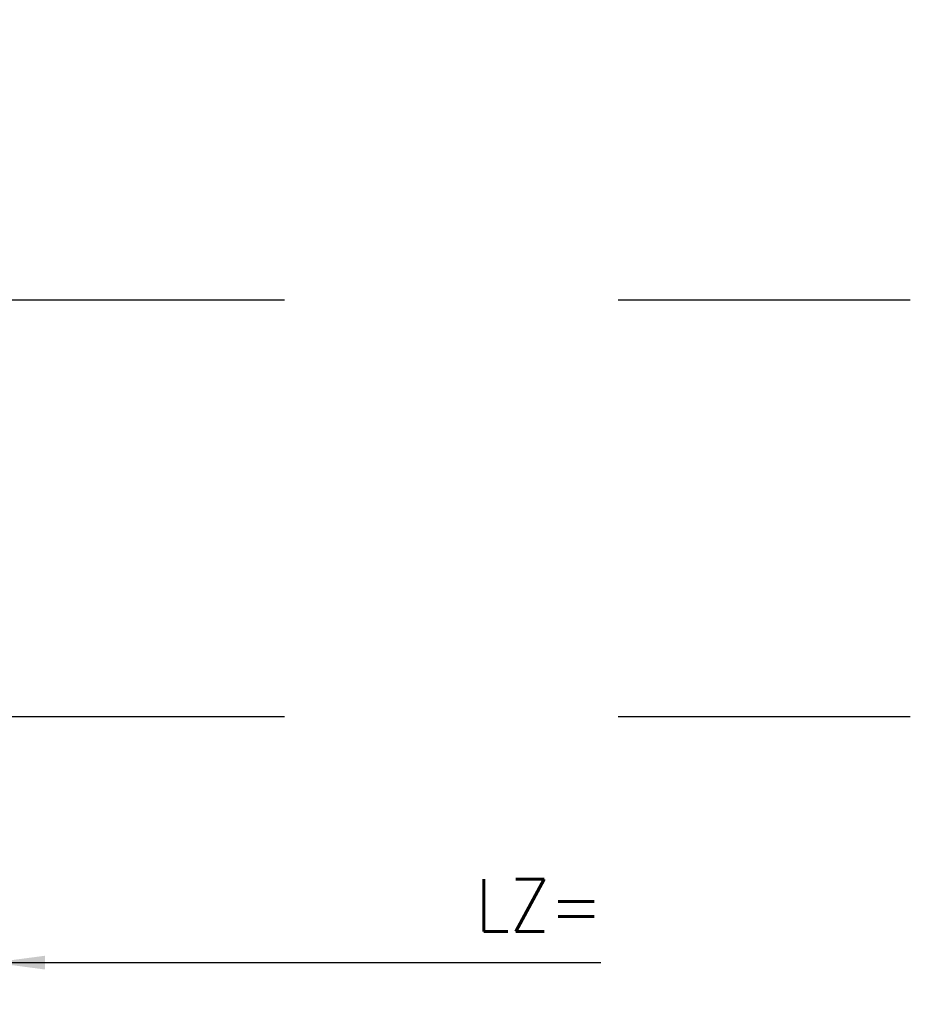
# Model space of a CAD drawing. Header units: millimetres. Extents: x 22865 to 60762, y -18816 to 15611.
# Tile 273 of 517: x 37390 to 37412, y 5333 to 5357. Entities that reach past the tile are written whole.
import ezdxf

# ---------------------------------------------------------------- set-up
doc = ezdxf.new("R2010")
doc.units = ezdxf.units.MM
doc.linetypes.add('DASHED', pattern=[15, 7, -8])
for name, color, linetype in [('1', 7, 'Continuous'), ('A_ACHSEN', 7, 'Continuous'), ('A_COSMETICS', 7, 'Continuous'), ('A_RUNDUNGEN', 7, 'Continuous'), ('plyty warstwowe PIR', 200, 'Continuous'), ('WYMIARY', 6, 'Continuous')]:
    doc.layers.add(name, color=color, linetype=linetype)
doc.styles.add('1-100', font='simplex.shx', dxfattribs={"width": 0.8, "height": 15})
doc.styles.add('CONVERTER_11', font='txt.shx', dxfattribs={"width": 0.9})
doc.styles.add('CONVERTER_14', font='txt.shx', dxfattribs={"width": 0.9})
doc.dimstyles.new('1-100', dxfattribs={"dimscale": 0.5, "dimtxt": 100, "dimasz": 1, "dimexe": 0.18, "dimexo": 0.0625, "dimgap": 5, "dimtad": 1, "dimdec": 1, "dimzin": 0, "dimdsep": 46, "dimtxsty": '1-100', "dimblk1": 'K', "dimblk2": 'K', "dimsah": 1, "dimcen": 0.09, "dimse1": 1, "dimse2": 1, "dimadec": 0, "dimazin": 0, "dimtfac": 1, "dimtdec": 1, "dimtofl": 0, "dimtmove": 0, "dimatfit": 3, "dimldrblk": 'K', "dimfxl": 0, "dimtolj": 1, "dimtzin": 0, "dimarcsym": 0})
doc.dimstyles.new('ME10_DIM_10', dxfattribs={"dimtxt": 62.49999999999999, "dimasz": 62.49999999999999, "dimexe": 50, "dimexo": 0, "dimgap": 37.5, "dimtad": 1, "dimdsep": 46, "dimtxsty": 'CONVERTER_11', "dimsah": 1, "dimcen": 0.09, "dimclrd": 2, "dimclre": 2, "dimclrt": 3, "dimadec": 0, "dimazin": 0, "dimtfac": 1, "dimtdec": 4, "dimtix": 1, "dimtmove": 0, "dimatfit": 3, "dimfxl": 0, "dimtolj": 1, "dimtzin": 0, "dimarcsym": 0})
doc.dimstyles.new('ME10_DIM_11', dxfattribs={"dimtxt": 62.5, "dimasz": 62.5, "dimexe": 50, "dimexo": 0, "dimgap": 37.5, "dimtad": 1, "dimdsep": 46, "dimtxsty": 'CONVERTER_11', "dimsah": 1, "dimcen": 0.09, "dimclrd": 2, "dimclre": 2, "dimclrt": 3, "dimadec": 0, "dimazin": 0, "dimtfac": 1, "dimtdec": 4, "dimtix": 1, "dimtmove": 0, "dimatfit": 3, "dimfxl": 0, "dimtolj": 1, "dimtzin": 0, "dimarcsym": 0})
doc.dimstyles.new('ME10_DIM_12', dxfattribs={"dimtxt": 62.5, "dimasz": 62.5, "dimexe": 50, "dimexo": 0, "dimgap": 37.5, "dimtad": 1, "dimdsep": 46, "dimtxsty": 'CONVERTER_11', "dimsah": 1, "dimcen": 0.09, "dimclrd": 2, "dimclre": 2, "dimclrt": 3, "dimadec": 0, "dimazin": 0, "dimtfac": 1, "dimtdec": 4, "dimtix": 1, "dimtmove": 0, "dimatfit": 3, "dimfxl": 0, "dimtolj": 1, "dimtzin": 0, "dimarcsym": 0})
pattern_1 = [(45, (0, 0), (-0.3535533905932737, 0.3535533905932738), [])]

# ---------------------------------------------------------------- blocks, each defined once
blk = doc.blocks.new('K')
for p, q in [((0, -19.11411989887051), (0, 19.11411989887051)), ((-19.11411989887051, 0), (19.11411989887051, 0))]:
    blk.add_line(p, q)
blk.add_circle((0, 0), 2.016107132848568)
blk = doc.blocks.new('*D795')
at = {"layer": 'WYMIARY', "color": 0, "lineweight": -2}
blk.add_line((37389.71645047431, 5384.614779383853), (37738.71645047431, 5384.614779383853), dxfattribs=at)
at = {"layer": 'WYMIARY', "color": 0, "linetype": 'ByBlock', "lineweight": -2, "xscale": 0.5, "yscale": 0.5, "zscale": 0.5, "rotation": 180}
blk.add_blockref('K', (37389.21645047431, 5384.614779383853), dxfattribs=at)
at = {"layer": 'WYMIARY', "color": 0, "linetype": 'ByBlock', "lineweight": -2, "xscale": 0.5, "yscale": 0.5, "zscale": 0.5}
blk.add_blockref('K', (37739.21645047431, 5384.614779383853), dxfattribs=at)
at = {"layer": 'WYMIARY', "color": 0, "insert": (37535.6051721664, 5394.614779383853), "char_height": 15, "attachment_point": 5, "style": '1-100'}
blk.add_mtext('\\A1;350.0', dxfattribs=at)
blk = doc.blocks.new('SP093-Laufschienenprofil', base_point=(5628.057551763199, 5651.550566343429))
at = {"color": 2, "linetype": 'Continuous'}
for p, q in [((6004.056415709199, 4757.693302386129), (6001.056415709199, 4757.693302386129)), ((6001.056415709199, 4756.193302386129), (6004.056415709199, 4756.193302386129)), ((5994.434308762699, 4753.714339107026), (5988.551361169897, 4742.650123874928)), ((5989.875782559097, 4741.945916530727), (5995.758730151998, 4753.010131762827)), ((6009.354101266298, 4753.010131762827), (6012.712819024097, 4746.693302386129)), ((6014.037240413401, 4747.397509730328), (6010.678522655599, 4753.714339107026)), ((6012.712819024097, 4746.693302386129), (6014.037240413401, 4747.397509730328)), ((5987.556415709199, 4738.659615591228), (5987.556415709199, 4708.693302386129)), ((5989.056415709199, 4708.693302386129), (5989.056415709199, 4738.659615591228)), ((6012.556415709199, 4707.193302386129), (5990.556415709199, 4707.193302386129)), ((5990.556415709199, 4705.693302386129), (6012.556415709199, 4705.693302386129)), ((6012.556415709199, 4705.693302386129), (6012.556415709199, 4707.193302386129))]:
    blk.add_line(p, q, dxfattribs=at)
for centre, radius, start, end in [((6001.056415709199, 4750.193302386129), 7.5, 90, 152.0000000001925), ((6004.056415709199, 4750.193302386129), 7.499999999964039, 28.0000000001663, 90), ((6001.056415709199, 4750.193302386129), 6, 90, 152.0000000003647), ((6004.056415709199, 4750.193302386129), 5.999999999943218, 28.00000000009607, 90), ((5996.056415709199, 4738.659615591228), 8.500000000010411, 151.9999999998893, 180), ((5996.056415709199, 4738.659615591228), 7.000000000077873, 152.0000000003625, 180), ((5990.556415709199, 4708.693302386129), 3, 180, 270), ((5990.556415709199, 4708.693302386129), 1.5, 180, 270)]:
    blk.add_arc(centre, radius, start, end, dxfattribs=at)
at = {"color": 2}
for p in [(5987.556415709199, 4708.693302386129), (5990.556415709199, 4705.693302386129)]:
    blk.add_point(p, dxfattribs=at)
blk = doc.blocks.new('Zarge-135', base_point=(5874.240130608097, 5619.23456912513))
at = {"color": 2, "linetype": 'Continuous'}
for p, q in [((5985.706415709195, 4752.19330238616), (5985.706415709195, 4645.69330238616)), ((5987.556415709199, 4752.19330238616), (5985.706415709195, 4752.19330238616)), ((5987.556415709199, 4752.19330238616), (5987.556415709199, 4646.19330238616)), ((6058.706415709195, 4662.19330238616), (6058.706415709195, 4660.343302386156)), ((6066.206415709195, 4662.19330238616), (6058.706415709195, 4662.19330238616)), ((6058.706415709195, 4660.343302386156), (6063.706415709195, 4660.343302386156)), ((6063.706415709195, 4660.943302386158), (6065.706415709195, 4660.943302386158)), ((6063.706415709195, 4660.343302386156), (6063.706415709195, 4660.943302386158)), ((6065.706415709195, 4660.343302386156), (6065.706415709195, 4660.943302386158)), ((6067.08482058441, 4660.343302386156), (6065.706415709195, 4660.343302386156)), ((6067.856415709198, 4658.69330238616), (6067.856415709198, 4646.19330238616)), ((6069.706415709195, 4645.69330238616), (6069.706415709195, 4658.69330238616)), ((6065.706415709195, 4644.043302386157), (5989.706415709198, 4644.043302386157)), ((5989.206415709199, 4642.193302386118), (6066.206415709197, 4642.193302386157))]:
    blk.add_line(p, q, dxfattribs=at)
for centre, radius, start, end in [((6066.206415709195, 4658.69330238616), 3.5, 0, 90), ((6065.706415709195, 4658.69330238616), 2.150000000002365, 0, 50.12472264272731), ((5989.706415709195, 4646.19330238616), 2.149999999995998, 180, 270.0000000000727), ((6065.706415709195, 4646.19330238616), 2.150000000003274, 270, 0), ((5989.206415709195, 4645.69330238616), 3.5, 180, 270.0000000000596), ((6066.206415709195, 4645.69330238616), 3.500000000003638, 270.0000000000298, 0)]:
    blk.add_arc(centre, radius, start, end, dxfattribs=at)
at = {"color": 2}
for p in [(5985.706415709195, 4752.19330238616), (6066.206415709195, 4662.19330238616), (6069.706415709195, 4658.69330238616)]:
    blk.add_point(p, dxfattribs=at)
blk = doc.blocks.new('HG084-Seitendichtung', base_point=(5685.07024304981, 5375.708528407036))
at = {"linetype": 'Continuous'}
h = blk.add_hatch(dxfattribs=at)
h.set_pattern_fill('_USER', color=2, scale=0.5, angle=45, pattern_type=0)
h.set_pattern_definition(pattern_1)
edge = h.paths.add_edge_path()
edge.add_arc((6067.186613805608, 4664.393302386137), 0.2999999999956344, 90, 165.000000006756)
edge.add_line((6066.896836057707, 4664.470948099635), (6066.748046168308, 4663.915656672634))
edge.add_arc((6066.458268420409, 4663.993302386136), 0.3000000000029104, 269.9999999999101, 345.00000000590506, ccw=False)
edge.add_line((6066.458268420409, 4663.693302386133), (6064.554562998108, 4663.693302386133))
edge.add_arc((6064.554562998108, 4663.993302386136), 0.3000000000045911, 194.999999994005, 270, ccw=False)
edge.add_line((6064.264785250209, 4663.915656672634), (6064.115995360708, 4664.470948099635))
edge.add_arc((6063.826217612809, 4664.393302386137), 0.3000000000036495, 14.99999999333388, 89.99999999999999)
edge.add_line((6063.826217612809, 4664.693302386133), (6062.786613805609, 4664.693302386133))
edge.add_arc((6062.786613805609, 4664.393302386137), 0.2999999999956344, 90, 165.0000000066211)
edge.add_line((6062.49683605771, 4664.470948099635), (6062.348046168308, 4663.915656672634))
edge.add_arc((6062.058268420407, 4663.993302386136), 0.3000000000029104, 269.99999999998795, 345.00000000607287, ccw=False)
edge.add_line((6062.058268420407, 4663.693302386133), (6060.154562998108, 4663.693302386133))
edge.add_arc((6060.154562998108, 4663.993302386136), 0.3000000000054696, 194.99999999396, 270, ccw=False)
edge.add_line((6059.864785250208, 4663.915656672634), (6059.715995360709, 4664.470948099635))
edge.add_arc((6059.42621761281, 4664.393302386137), 0.300000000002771, 14.99999999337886, 90)
edge.add_line((6059.42621761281, 4664.693302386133), (6058.386613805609, 4664.693302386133))
edge.add_arc((6058.386613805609, 4664.393302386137), 0.2999999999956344, 90, 165.000000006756)
edge.add_line((6058.096836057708, 4664.470948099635), (6057.947804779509, 4663.914755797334))
edge.add_arc((6057.658027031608, 4663.992401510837), 0.2999999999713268, 272.1331596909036, 345.0000000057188, ccw=False)
edge.add_arc((6057.706415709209, 4662.693302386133), 1.000000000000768, 92.13315969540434, 180)
edge.add_line((6056.706415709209, 4662.693302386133), (6056.706415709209, 4661.193302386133))
edge.add_arc((6059.706415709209, 4661.193302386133), 3, 180, 275.0000000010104)
edge.add_line((6059.967882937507, 4658.204718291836), (6065.515321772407, 4658.690056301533))
edge.add_arc((6065.445597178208, 4659.487012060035), 0.800000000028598, 274.999999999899, 49.99999999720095)
edge.add_line((6065.959827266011, 4660.099847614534), (6064.730967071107, 4661.130983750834))
edge.add_line((6064.730967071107, 4661.130983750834), (6064.531728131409, 4661.113552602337))
edge.add_line((6064.531728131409, 4661.113552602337), (6064.592737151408, 4660.416216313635))
edge.add_arc((6064.293878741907, 4660.390069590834), 0.3000000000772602, 275.0000000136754, 4.999999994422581, ccw=False)
edge.add_line((6064.320025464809, 4660.091211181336), (6059.837149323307, 4659.699010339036))
edge.add_arc((6059.706415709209, 4661.193302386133), 1.5, 179.9999999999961, 274.999999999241, ccw=False)
edge.add_line((6058.206415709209, 4661.193302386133), (6058.206415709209, 4661.693302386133))
edge.add_arc((6058.706415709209, 4661.693302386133), 0.5, 90, 180, ccw=False)
edge.add_line((6058.706415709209, 4662.193302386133), (6066.206415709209, 4662.193302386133))
edge.add_arc((6066.206415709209, 4658.693302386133), 3.500000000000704, 32.6368975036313, 90, ccw=False)
edge.add_arc((6069.406415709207, 4660.742692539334), 0.3000000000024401, 212.636897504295, 0)
edge.add_line((6069.706415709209, 4660.742692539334), (6069.706415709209, 4660.893302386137))
edge.add_line((6069.706415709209, 4660.893302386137), (6069.706415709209, 4663.193302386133))
edge.add_line((6069.706415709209, 4663.193302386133), (6069.706415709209, 4663.393302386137))
edge.add_arc((6069.406415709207, 4663.393302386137), 0.3000000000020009, 0, 90)
edge.add_line((6069.406415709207, 4663.693302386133), (6068.954562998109, 4663.693302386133))
edge.add_arc((6068.954562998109, 4663.993302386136), 0.3000000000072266, 194.9999999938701, 270, ccw=False)
edge.add_line((6068.664785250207, 4663.915656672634), (6068.515995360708, 4664.470948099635))
edge.add_arc((6068.226217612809, 4664.393302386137), 0.3000000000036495, 14.99999999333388, 89.99999999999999)
edge.add_line((6068.226217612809, 4664.693302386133), (6067.186613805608, 4664.693302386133))
at = {"layer": '1', "linetype": 'Continuous'}
h = blk.add_hatch(dxfattribs=at)
h.set_pattern_fill('_USER', color=2, scale=0.5, angle=45, pattern_type=0)
h.set_pattern_definition(pattern_1)
edge = h.paths.add_edge_path()
edge.add_arc((6087.206415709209, 4667.922913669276), 0.4999999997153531, 277.0050837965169, 94.76483495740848, ccw=False)
edge.add_arc((6087.316130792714, 4645.358527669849), 22.06817214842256, 90.12653476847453, 120.9646809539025)
edge.add_arc((6055.102740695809, 4691.131185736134), 33.99999999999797, 299.183932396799, 307.84322998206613, ccw=False)
edge.add_arc((6070.706415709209, 4663.193302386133), 2, 270.00000000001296, 299.18393239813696, ccw=False)
edge.add_line((6070.706415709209, 4661.193302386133), (6070.006415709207, 4661.193302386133))
edge.add_arc((6070.006415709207, 4660.893302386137), 0.2999999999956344, 90, 180)
edge.add_line((6069.706415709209, 4660.893302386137), (6069.706415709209, 4663.193302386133))
edge.add_arc((6070.006415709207, 4663.193302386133), 0.2999999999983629, 180, 270)
edge.add_line((6070.006415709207, 4662.893302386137), (6070.706415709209, 4662.893302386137))
edge.add_arc((6070.706415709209, 4663.893302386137), 1, 270, 298.2425465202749)
edge.add_arc((6055.090648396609, 4692.964728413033), 33.99999999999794, 298.2425465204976, 305.9710407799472)
edge.add_arc((6086.43633114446, 4645.264323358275), 23.16832017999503, 88.19797872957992, 119.40418455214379, ccw=False)
at = {"color": 2, "linetype": 'Continuous'}
for p, q in [((6056.706415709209, 4662.693302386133), (6056.706415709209, 4661.193302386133)), ((6058.206415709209, 4661.193302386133), (6058.206415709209, 4661.693302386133)), ((6058.706415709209, 4662.193302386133), (6066.206415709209, 4662.193302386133)), ((6064.320025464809, 4660.091211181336), (6059.837149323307, 4659.699010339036)), ((6064.730967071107, 4661.130983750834), (6064.531728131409, 4661.113552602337)), ((6064.531728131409, 4661.113552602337), (6064.592737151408, 4660.416216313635)), ((6065.959827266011, 4660.099847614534), (6064.730967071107, 4661.130983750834)), ((6059.967882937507, 4658.204718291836), (6065.515321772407, 4658.690056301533))]:
    blk.add_line(p, q, dxfattribs=at)
for centre, radius, start, end in [((6059.706415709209, 4661.193302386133), 3, 180, 275.0000000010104), ((6058.706415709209, 4661.693302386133), 0.5, 90, 180), ((6059.706415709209, 4661.193302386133), 1.5, 180, 274.9999999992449), ((6064.293878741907, 4660.390069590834), 0.3000000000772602, 275.0000000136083, 4.999999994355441), ((6065.445597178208, 4659.487012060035), 0.800000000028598, 274.999999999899, 49.99999999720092), ((6066.206415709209, 4658.693302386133), 3.500000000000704, 32.63689750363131, 90), ((6069.406415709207, 4660.742692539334), 0.3000000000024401, 212.636897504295, 0)]:
    blk.add_arc(centre, radius, start, end, dxfattribs=at)
at = {"layer": '1', "color": 2, "linetype": 'Continuous'}
for centre, radius, start, end in [((6086.43633114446, 4645.264323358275), 23.16832017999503, 88.19797872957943, 119.4041845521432), ((6087.316130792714, 4645.358527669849), 22.06817214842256, 90.12653476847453, 120.9646809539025), ((6087.206415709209, 4667.922913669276), 0.4999999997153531, 277.0050837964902, 94.76483495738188)]:
    blk.add_arc(centre, radius, start, end, dxfattribs=at)
at = {"layer": 'A_ACHSEN', "color": 2, "linetype": 'Continuous'}
for p, q in [((6070.006415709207, 4662.893302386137), (6070.706415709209, 4662.893302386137)), ((6069.706415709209, 4660.742692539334), (6069.706415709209, 4660.893302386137)), ((6070.706415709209, 4661.193302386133), (6070.006415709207, 4661.193302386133))]:
    blk.add_line(p, q, dxfattribs=at)
for centre, radius, start, end in [((6055.090648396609, 4692.964728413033), 33.99999999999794, 298.2425465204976, 305.9710407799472), ((6070.006415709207, 4663.193302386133), 0.2999999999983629, 180, 270), ((6055.102740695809, 4691.131185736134), 33.99999999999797, 299.1839323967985, 307.8432299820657), ((6070.006415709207, 4660.893302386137), 0.2999999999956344, 90, 180), ((6070.706415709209, 4663.193302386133), 2, 270, 299.1839323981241)]:
    blk.add_arc(centre, radius, start, end, dxfattribs=at)
at = {"layer": 'A_COSMETICS', "color": 2, "linetype": 'Continuous'}
blk.add_line((6069.706415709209, 4663.193302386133), (6069.706415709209, 4660.893302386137), dxfattribs=at)
blk.add_arc((6070.706415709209, 4663.893302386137), 1, 270, 298.2425465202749, dxfattribs=at)
at = {"layer": 'A_RUNDUNGEN', "color": 2, "linetype": 'Continuous'}
for p, q in [((6059.42621761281, 4664.693302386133), (6058.386613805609, 4664.693302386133)), ((6063.826217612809, 4664.693302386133), (6062.786613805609, 4664.693302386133)), ((6068.226217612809, 4664.693302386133), (6067.186613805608, 4664.693302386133)), ((6058.096836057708, 4664.470948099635), (6057.947804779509, 4663.914755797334)), ((6059.864785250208, 4663.915656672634), (6059.715995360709, 4664.470948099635)), ((6062.058268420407, 4663.693302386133), (6060.154562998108, 4663.693302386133)), ((6062.49683605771, 4664.470948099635), (6062.348046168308, 4663.915656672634)), ((6064.264785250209, 4663.915656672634), (6064.115995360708, 4664.470948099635)), ((6066.458268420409, 4663.693302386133), (6064.554562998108, 4663.693302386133)), ((6066.896836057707, 4664.470948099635), (6066.748046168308, 4663.915656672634)), ((6068.664785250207, 4663.915656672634), (6068.515995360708, 4664.470948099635)), ((6069.406415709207, 4663.693302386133), (6068.954562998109, 4663.693302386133)), ((6069.706415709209, 4663.193302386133), (6069.706415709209, 4663.393302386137))]:
    blk.add_line(p, q, dxfattribs=at)
for centre, radius, start, end in [((6058.386613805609, 4664.393302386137), 0.2999999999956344, 90, 165.000000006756), ((6059.42621761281, 4664.393302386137), 0.300000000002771, 14.99999999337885, 90), ((6062.786613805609, 4664.393302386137), 0.2999999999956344, 90, 165.0000000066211), ((6063.826217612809, 4664.393302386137), 0.3000000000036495, 14.99999999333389, 90), ((6067.186613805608, 4664.393302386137), 0.2999999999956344, 90, 165.000000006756), ((6068.226217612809, 4664.393302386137), 0.3000000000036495, 14.99999999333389, 90), ((6057.706415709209, 4662.693302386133), 1.000000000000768, 92.13315969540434, 180), ((6057.658027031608, 4663.992401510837), 0.2999999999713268, 272.1331596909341, 345.0000000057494), ((6060.154562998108, 4663.993302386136), 0.3000000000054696, 194.99999999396, 270), ((6062.058268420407, 4663.993302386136), 0.3000000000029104, 270, 345.0000000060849), ((6064.554562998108, 4663.993302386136), 0.3000000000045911, 194.999999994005, 270), ((6066.458268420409, 4663.993302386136), 0.3000000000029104, 270, 345.000000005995), ((6068.954562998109, 4663.993302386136), 0.3000000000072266, 194.9999999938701, 270), ((6069.406415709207, 4663.393302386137), 0.3000000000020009, 0, 90)]:
    blk.add_arc(centre, radius, start, end, dxfattribs=at)
blk = doc.blocks.new('Zargenquerschnitt_IND60', base_point=(5674.718100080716, 5506.595076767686))
for name, p in [('SP093-Laufschienenprofil', (6340.257551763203, 5748.150566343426)), ('Zarge-135', (6586.440130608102, 5715.834569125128)), ('HG084-Seitendichtung', (6397.270243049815, 5472.308528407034))]:
    blk.add_blockref(name, p)
blk = doc.blocks.new('Detail_Rampenausschnitt', base_point=(18997.39142404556, -19042.09075294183))
blk.add_blockref('Zargenquerschnitt_IND60', (13006.61711237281, -19530.65196550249))
blk = doc.blocks.new('*D1090')
at = {"color": 2, "lineweight": -2}
for p, q in [((1733.382324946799, 821.5084157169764), (1733.382324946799, 652.504115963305)), ((1608.382324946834, 781.5084157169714), (1608.382324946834, 652.504115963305)), ((1620.882324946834, 662.504115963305), (1720.882324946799, 662.504115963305))]:
    blk.add_line(p, q, dxfattribs=at)
at = {"color": 2}
for points in [[(1620.882324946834, 664.5874492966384), (1620.882324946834, 660.4207826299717), (1608.382324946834, 662.504115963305)], [(1720.882324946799, 660.4207826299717), (1720.882324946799, 664.5874492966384), (1733.382324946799, 662.504115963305)]]:
    blk.add_solid(points, dxfattribs=at)
at = {"color": 3, "insert": (1670.882324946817, 676.254115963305), "char_height": 12.5, "attachment_point": 5, "style": 'CONVERTER_14'}
blk.add_mtext('\\A1;SA', dxfattribs=at)
blk = doc.blocks.new('*D1091')
at = {"color": 2, "lineweight": -2}
for p, q in [((1649.382324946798, 885.0084157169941), (1649.382324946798, 692.504115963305)), ((1733.382324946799, 821.5084157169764), (1733.382324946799, 692.504115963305)), ((1661.882324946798, 702.504115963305), (1720.882324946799, 702.504115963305))]:
    blk.add_line(p, q, dxfattribs=at)
at = {"color": 2}
for points in [[(1661.882324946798, 704.5874492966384), (1661.882324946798, 700.4207826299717), (1649.382324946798, 702.504115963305)], [(1720.882324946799, 700.4207826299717), (1720.882324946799, 704.5874492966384), (1733.382324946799, 702.504115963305)]]:
    blk.add_solid(points, dxfattribs=at)
at = {"color": 3, "insert": (1691.382324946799, 716.254115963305), "char_height": 12.5, "attachment_point": 5, "style": 'CONVERTER_14'}
blk.add_mtext('\\A1;84', dxfattribs=at)
blk = doc.blocks.new('*D1092')
at = {"color": 2, "lineweight": -2}
for p, q in [((1679.382324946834, 830.982710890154), (1679.382324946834, 732.504115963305)), ((1733.382324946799, 821.5084157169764), (1733.382324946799, 732.504115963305)), ((1691.882324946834, 742.504115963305), (1720.882324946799, 742.504115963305))]:
    blk.add_line(p, q, dxfattribs=at)
at = {"color": 2}
for points in [[(1691.882324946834, 744.5874492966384), (1691.882324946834, 740.4207826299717), (1679.382324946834, 742.504115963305)], [(1720.882324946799, 740.4207826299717), (1720.882324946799, 744.5874492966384), (1733.382324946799, 742.504115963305)]]:
    blk.add_solid(points, dxfattribs=at)
at = {"color": 3, "insert": (1706.382324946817, 756.254115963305), "char_height": 12.5, "attachment_point": 5, "style": 'CONVERTER_14'}
blk.add_mtext('\\A1;54', dxfattribs=at)
blk = doc.blocks.new('*D1094')
at = {"layer": '1', "color": 2, "linetype": 'Continuous'}
for p, q in [((513.1362333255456, 866.4062018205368), (513.1362333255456, 633.901902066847)), ((513.1362333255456, 643.901902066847), (658.949835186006, 643.901902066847))]:
    blk.add_line(p, q, dxfattribs=at)
at = {"layer": '1', "color": 2}
blk.add_solid([(525.6362333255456, 645.5475582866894), (525.6362333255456, 642.2562458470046), (513.1362333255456, 643.901902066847)], dxfattribs=at)
at = {"layer": '1', "color": 3, "insert": (628.949835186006, 651.401902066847), "char_height": 12.5, "attachment_point": 7, "rotation": 0.00013888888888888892, "line_spacing_factor": 0.6002400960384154, "style": 'CONVERTER_14'}
blk.add_mtext('LZ=', dxfattribs=at)
blk = doc.blocks.new('brama przekroj poziomy')
blk.add_blockref('Detail_Rampenausschnitt', (6616.968320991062, 2137.871402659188))
at = {"layer": '1'}
blk.add_blockref('*D1094', (1220.246091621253, 18.60221389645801), dxfattribs=at)
for base, p1, dimstyle, override, picture, middle in [((1733.382324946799, 702.504115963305), (1649.382324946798, 885.0084157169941), 'ME10_DIM_11', {"dimpost": 'FL=<>'}, '*D1091', (1691.382324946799, 716.254115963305)), ((1733.382324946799, 742.504115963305), (1679.382324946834, 830.982710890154), 'ME10_DIM_12', {"dimpost": 'FT=<>'}, '*D1092', (1706.382324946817, 756.254115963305))]:
    dim = blk.add_linear_dim(base=base, p1=p1, p2=(1733.382324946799, 821.5084157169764), dimstyle=dimstyle, override=override)
    dim.commit()
    dim.dimension.update_dxf_attribs({"geometry": picture, "text_midpoint": middle, "text_rotation": 0.0001388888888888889})
dim = blk.add_linear_dim(base=(1733.382324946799, 662.504115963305), p1=(1608.382324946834, 781.5084157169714), p2=(1733.382324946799, 821.5084157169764), text='SA', dimstyle='ME10_DIM_10', override={"dimpost": 'BW=<>'})
dim.commit()
dim.dimension.update_dxf_attribs({"geometry": '*D1090', "text_midpoint": (1670.882324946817, 676.254115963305), "text_rotation": 0.0001388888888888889})

msp = doc.modelspace()

# ---------------------------------------------------------------- linework, layer by layer
at = {"layer": 'plyty warstwowe PIR', "color": 9, "linetype": 'DASHED', "lineweight": -2}
for p, q in [((37389.21645047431, 5350.057719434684), (37739.21645047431, 5350.057719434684)), ((37389.21645047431, 5340.057719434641), (37739.21645047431, 5340.057719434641))]:
    msp.add_line(p, q, dxfattribs=at)

# ---------------------------------------------------------------- block references
at = {"yscale": 0.1, "zscale": 0.1}
for p, xscale in [((37215.87821797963, 5267.906877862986), 0.1), ((37912.55468296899, 5267.906877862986), -0.1)]:
    msp.add_blockref('brama przekroj poziomy', p, dxfattribs=dict(at, xscale=xscale))

# ---------------------------------------------------------------- dimensions: what is measured, and where the dimension line sits
at = {"layer": 'WYMIARY'}
dim = msp.add_linear_dim(base=(37739.21645047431, 5384.614779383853), p1=(37389.21645047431, 5344.659447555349), p2=(37739.21645047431, 5344.659447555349), dimstyle='1-100', override={"dimtxsty": '1-100', "dimldrblk": 'K'}, dxfattribs=at)
dim.commit()
dim.dimension.update_dxf_attribs({"geometry": '*D795', "text_midpoint": (37535.6051721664, 5384.614779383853), "dimtype": 160})

doc.saveas('drawing.dxf')
